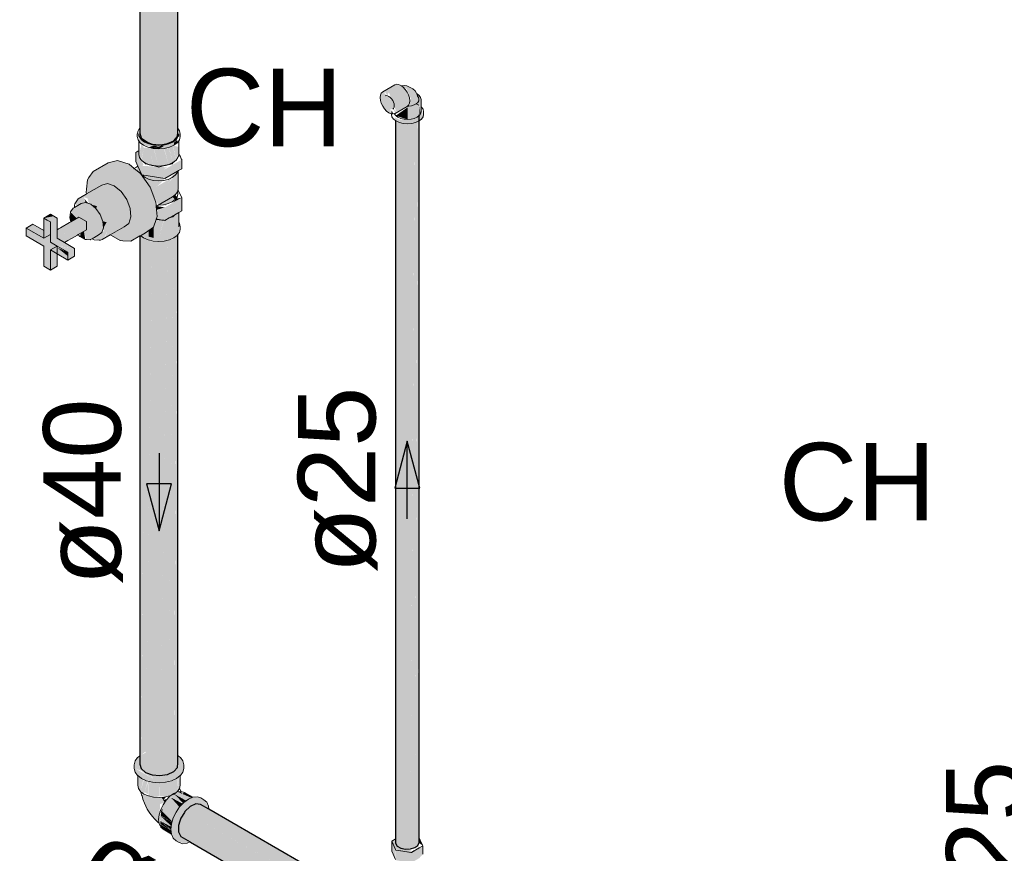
# Model space of a CAD drawing. Header units: millimetres. Extents: x 567 to 934, y -1 to 364.
# Tile 963 of 1056: x 735.02 to 737.56, y 197.53 to 199.68. Entities that reach past the tile are written whole.
import ezdxf

# ---------------------------------------------------------------- set-up
doc = ezdxf.new("R2010")
doc.units = ezdxf.units.MM
doc.header["$MEASUREMENT"] = 0
doc.linetypes.add('NULL', pattern=[0])
for name, color, linetype, lineweight in [('AF-Condutos', 140, 'Continuous', 25), ('AF-Conexões', 152, 'Continuous', 18), ('AF-Peça de utilização', 152, 'Continuous', 18), ('AF-Registro', 253, 'Continuous', 18), ('AF-Sentido conduto', 140, 'Continuous', 30), ('AF-Textos conduto', 7, 'Continuous', 9), ('Textos', 7, 'Continuous', 9)]:
    doc.layers.add(name, color=color, linetype=linetype, lineweight=lineweight)
doc.styles.add('Arial', font='arial.ttf')

msp = doc.modelspace()

# ---------------------------------------------------------------- hatches: boundary and pattern name
at = {"layer": 'AF-Condutos', "linetype": 'Continuous'}
for points in [[(735.3314, 199.4016), (735.3345, 199.3765), (735.3456, 199.3667), (735.3456, 200.947), (735.3347, 199.4063), (735.3345, 200.9568)], [(735.4183, 199.3689), (735.4276, 199.3794), (735.4276, 200.9597)], [(735.3313, 199.3882), (735.3345, 200.9415), (735.3313, 200.9439)], [(735.3345, 200.9413), (735.3347, 199.4063), (735.3455, 200.9332)], [(735.3627, 199.3603), (735.3627, 200.9406), (735.3456, 199.3667)], [(735.3456, 200.9358), (735.3456, 199.3667), (735.3626, 200.9289)], [(735.3828, 199.3584), (735.4025, 199.3615), (735.4025, 200.9418), (735.3838, 199.4384), (735.3828, 200.9387), (735.3642, 199.4806)], [(735.4024, 200.9319), (735.3828, 200.9304), (735.3838, 199.4384)], [(735.4025, 199.3615), (735.4183, 199.3689), (735.4183, 200.9492)], [(735.4182, 200.9366), (735.4025, 200.9328), (735.4025, 199.3615)], [(735.4275, 200.9419), (735.4183, 200.9379), (735.4183, 199.3689)], [(735.4276, 199.3794), (735.4286, 200.9435), (735.4276, 200.9427)], [(735.4286, 199.4002), (735.4286, 200.9435), (735.4276, 199.4017)], [(735.3627, 200.9289), (735.3627, 199.3603), (735.3827, 200.93)], [(735.3627, 199.3603), (735.3828, 199.3584), (735.3642, 199.4806)], [(736.0473, 199.4285), (736.0395, 197.5965), (736.0393, 199.4228), (736.0284, 197.6205), (736.0279, 199.4194), (736.0159, 197.6474), (736.0152, 199.4191), (736.0033, 197.5462), (736.0152, 197.5436), (736.0393, 197.5473), (736.0506, 197.5601), (736.0506, 199.4356), (736.0473, 197.5796)], [(735.9897, 197.5583), (736.0033, 197.5462), (736.0035, 197.578), (736.0033, 199.4217), (735.9944, 197.5727), (735.9943, 199.4269)], [(735.9897, 199.4205), (735.9897, 197.5583), (735.9943, 199.4175)], [(735.9943, 199.4174), (735.9944, 197.5727), (736.0033, 199.4145)], [(736.0033, 199.4141), (736.0035, 197.578), (736.0152, 199.4124)], [(736.0152, 199.4124), (736.0159, 197.6474), (736.0279, 199.4123)], [(736.0392, 199.4142), (736.0279, 199.4134), (736.0284, 197.6205)], [(736.0472, 199.4174), (736.0393, 199.4155), (736.0395, 197.5965)], [(736.0505, 199.4201), (736.0473, 199.4186), (736.0473, 197.5796)], [(735.3313, 197.7624), (735.3345, 197.7508), (735.3348, 197.7867), (735.3345, 199.1311)], [(735.4276, 199.1339), (735.4187, 197.792), (735.4183, 199.1235), (735.4025, 197.7358), (735.4183, 197.7432), (735.4276, 197.7536)], [(735.3313, 199.1216), (735.3313, 197.7624), (735.3345, 199.1229)], [(735.3348, 197.7868), (735.3345, 197.7508), (735.3456, 197.741), (735.3627, 197.7346), (735.3627, 199.1149), (735.3462, 197.7919), (735.3456, 199.1213), (735.3456, 197.7916)], [(735.3345, 199.121), (735.3348, 197.7868), (735.3456, 199.1146)], [(735.3352, 197.787), (735.3456, 197.7948), (735.3456, 199.1213), (735.3349, 197.793)], [(735.3456, 199.1148), (735.3462, 197.7919), (735.3626, 199.1085)], [(735.3627, 197.7346), (735.3828, 197.7327), (735.3828, 199.113)], [(735.3627, 199.1077), (735.3627, 197.7346), (735.3828, 199.1088)], [(735.3828, 197.7327), (735.4025, 197.7358), (735.4025, 199.1161)], [(735.4024, 199.1108), (735.3828, 199.1093), (735.3828, 197.7327)], [(735.4182, 199.1159), (735.4025, 199.1122), (735.4025, 197.7358)], [(735.4186, 197.7899), (735.4275, 199.1223), (735.4183, 199.1182)], [(735.4276, 197.7536), (735.4286, 199.1269), (735.4276, 199.1254)], [(735.4286, 197.7654), (735.4286, 199.1269), (735.4276, 197.7902)], [(735.4874, 197.6586), (735.475, 197.6597), (735.4606, 197.6532), (735.4469, 197.6401), (735.5142, 197.6013), (735.8159, 197.4327), (735.8327, 197.4549), (735.5087, 197.646), (735.836, 197.4573)], [(735.4469, 197.6401), (735.4362, 197.6228), (735.4304, 197.6042), (735.7538, 197.4175), (735.7647, 197.4238), (735.7819, 197.414), (735.7828, 197.4091), (735.8135, 197.396), (735.8144, 197.4102), (735.6767, 197.4964), (735.8085, 197.4193), (735.8162, 197.4269)], [(735.5087, 197.646), (735.8327, 197.4549), (735.836, 197.4573)], [(735.7447, 197.4123), (735.7538, 197.4175), (735.4304, 197.6042)], [(735.4673, 197.5657), (735.7475, 197.4045), (735.7475, 197.4106), (735.4304, 197.6042), (735.4304, 197.5876), (735.4362, 197.5758), (735.7475, 197.3961), (735.7475, 197.4043)], [(735.5142, 197.6013), (735.8127, 197.4289), (735.8177, 197.4316)]]:
    msp.add_hatch(color=151, dxfattribs=at).paths.add_polyline_path(points)
at = {"layer": 'AF-Conexões', "linetype": 'Continuous'}
for points in [[(735.3313, 197.7831), (735.3187, 197.7705), (735.3187, 197.7515), (735.335, 197.7449), (735.3618, 197.7266), (735.3616, 197.735), (735.3456, 197.741), (735.3313, 197.7537)], [(735.4418, 197.7419), (735.4439, 197.7514), (735.4418, 197.7705), (735.4121, 197.7291), (735.3638, 197.7255), (735.3187, 197.7515), (735.3187, 197.7419), (735.3352, 197.7254), (735.3638, 197.7159), (735.3967, 197.7159), (735.4253, 197.7254)], [(735.4286, 197.7844), (735.4276, 197.7536), (735.4183, 197.7432), (735.3837, 197.727), (735.4121, 197.7291), (735.4418, 197.7705)], [(735.3616, 197.735), (735.3638, 197.7255), (735.3831, 197.7269), (735.3938, 197.7317)], [(735.3267, 197.7318), (735.3254, 197.7078), (735.3327, 197.6919), (735.3327, 197.7272)], [(735.3327, 197.7265), (735.3327, 197.6919), (735.3398, 197.7219)], [(735.3335, 197.6953), (735.3415, 197.6854), (735.3415, 197.7226)], [(735.3415, 197.6854), (735.3512, 197.7183), (735.3417, 197.7211)], [(735.3428, 197.69), (735.3528, 197.6843), (735.3528, 197.7185)], [(735.3528, 197.6803), (735.3661, 197.6772), (735.3661, 197.7157), (735.3644, 197.7158)], [(735.354, 197.684), (735.3644, 197.7157), (735.353, 197.7184)], [(735.3661, 197.6772), (735.3803, 197.6795), (735.3803, 197.7146), (735.3662, 197.7157)], [(735.3945, 197.6788), (735.3945, 197.7157), (735.3804, 197.7146), (735.3813, 197.6795)], [(735.4278, 197.6919), (735.4261, 197.726), (735.4199, 197.6903), (735.4191, 197.7207), (735.406, 197.7181), (735.3945, 197.6772)], [(735.4056, 197.7165), (735.3945, 197.7157), (735.3945, 197.6772)], [(735.4261, 197.7257), (735.4191, 197.7226), (735.4194, 197.6874)], [(735.4332, 197.7313), (735.4278, 197.6919), (735.4331, 197.6993)], [(735.4278, 197.6919), (735.4319, 197.7303), (735.4278, 197.7272)], [(735.4344, 197.7323), (735.4333, 197.6996), (735.4351, 197.7078)], [(735.3636, 197.6271), (735.3805, 197.6103), (735.3831, 197.6597), (735.3945, 197.6635), (735.387, 197.6766), (735.3351, 197.6837), (735.3502, 197.6466)], [(735.4299, 197.6902), (735.4081, 197.6795), (735.4412, 197.6605), (735.42, 197.685), (735.4569, 197.6727), (735.4588, 197.6735)], [(735.4491, 197.6689), (735.4194, 197.6856), (735.4419, 197.662)], [(735.4566, 197.6727), (735.4198, 197.6859), (735.4488, 197.6692)], [(735.4282, 197.6911), (735.4403, 197.6858), (735.437, 197.692)], [(735.4282, 197.6911), (735.4588, 197.6735), (735.4635, 197.6755)], [(735.4673, 197.6771), (735.4456, 197.6896), (735.4403, 197.6858), (735.4635, 197.6755)], [(735.3987, 197.6782), (735.387, 197.6766), (735.391, 197.6702)], [(735.3999, 197.6684), (735.3908, 197.6579), (735.4187, 197.6273), (735.424, 197.6385), (735.4285, 197.6361)], [(735.4018, 197.6728), (735.391, 197.6702), (735.394, 197.6646)], [(735.4081, 197.6795), (735.3988, 197.6697), (735.4321, 197.6504), (735.4331, 197.6518)], [(735.3988, 197.6697), (735.425, 197.64), (735.4321, 197.6504)], [(735.4103, 197.6771), (735.433, 197.6518), (735.4411, 197.6604)], [(735.4526, 197.5585), (735.4208, 197.5769), (735.4253, 197.619), (735.4759, 197.6724), (735.4643, 197.6675), (735.4675, 197.677), (735.4559, 197.6723), (735.4334, 197.6523), (735.417, 197.6238), (735.4109, 197.5943), (735.417, 197.5718), (735.4324, 197.5603)], [(735.5078, 197.654), (735.4759, 197.6724), (735.4554, 197.6508), (735.4874, 197.6586), (735.507, 197.6473)], [(735.4738, 197.6598), (735.4574, 197.5636), (735.5033, 197.612)], [(735.4961, 197.6706), (735.4878, 197.6754), (735.4676, 197.6772), (735.4643, 197.6675), (735.4756, 197.6723), (735.5078, 197.654)], [(735.3842, 197.63), (735.4137, 197.613), (735.4142, 197.6146), (735.3874, 197.6422)], [(735.3914, 197.6572), (735.3846, 197.6451), (735.4179, 197.6258), (735.4187, 197.6273)], [(735.3846, 197.6451), (735.4131, 197.6157), (735.4179, 197.6257)], [(735.4526, 197.5585), (735.4604, 197.5618), (735.4362, 197.5758), (735.4304, 197.5936), (735.4554, 197.6508), (735.4253, 197.619), (735.4208, 197.5769)], [(735.4116, 197.6011), (735.4118, 197.6029), (735.3841, 197.6288), (735.3794, 197.6197)], [(735.4123, 197.5829), (735.4113, 197.5912), (735.3807, 197.6088), (735.3908, 197.5946)], [(735.3839, 197.6291), (735.411, 197.6037), (735.4137, 197.6128)], [(735.384, 197.6079), (735.4113, 197.5912), (735.3841, 197.6158)], [(735.4108, 197.5934), (735.4116, 197.6009), (735.3841, 197.6158)]]:
    msp.add_hatch(color=161, dxfattribs=at).paths.add_polyline_path(points)
at = {"layer": 'AF-Peça de utilização', "linetype": 'Continuous'}
for points in [[(735.9922, 199.5143), (735.9566, 199.495), (735.962, 199.4855), (735.9613, 199.4964), (735.9683, 199.4859), (735.9726, 199.4934), (735.9923, 199.4427), (736.0255, 199.4656), (736.0232, 199.4868), (736.0095, 199.507)], [(736.0542, 199.4804), (736.0402, 199.4971), (736.0187, 199.5102), (736.005, 199.5102), (736.0182, 199.5021), (736.0296, 199.4773), (736.0206, 199.4551), (736.0206, 199.4236), (735.9998, 199.4229), (736.0314, 199.4204), (736.05, 199.4267), (736.0507, 199.4604), (736.0542, 199.4385)], [(735.9847, 199.4683), (735.9566, 199.495), (735.953, 199.4916), (735.9507, 199.473), (735.9613, 199.451), (735.9785, 199.4385), (735.9762, 199.4495), (735.9847, 199.4522)], [(736.0205, 199.458), (736.0255, 199.4656), (735.9923, 199.4427), (735.9847, 199.4521), (735.9887, 199.4394)], [(736.0507, 199.4604), (736.0507, 199.4336), (736.0542, 199.4385)], [(735.9795, 199.4484), (735.979, 199.4384), (735.984, 199.4379)], [(736.0567, 199.4557), (736.0506, 199.429), (736.0314, 199.4204), (735.9998, 199.4229), (735.9897, 199.4286), (735.9845, 199.4248), (736.0098, 199.4136), (736.0314, 199.4136), (736.05, 199.4199), (736.0608, 199.4307)], [(735.9905, 199.4336), (736.0206, 199.4236), (736.0206, 199.4548)]]:
    msp.add_hatch(color=161, dxfattribs=at).paths.add_polyline_path(points)
at = {"layer": 'AF-Registro', "linetype": 'Continuous'}
for points in [[(735.3281, 199.3797), (735.3298, 199.3939), (735.3244, 199.3862), (735.3318, 199.3638), (735.3491, 199.3551), (735.3795, 199.3544), (735.3431, 199.3652)], [(735.3281, 199.3334), (735.3298, 199.3257), (735.3324, 199.3455), (735.33, 199.3652)], [(735.3343, 199.3194), (735.3415, 199.3507), (735.335, 199.3614), (735.3306, 199.3313)], [(735.3309, 199.3798), (735.3355, 199.3731), (735.36, 199.3605)], [(735.431, 199.3783), (735.4159, 199.3653), (735.3965, 199.3584), (735.3795, 199.3479), (735.3938, 199.349), (735.4148, 199.3556)], [(735.4185, 199.3572), (735.4272, 199.3638), (735.4272, 199.3703), (735.4187, 199.3639)], [(735.3274, 199.3426), (735.3205, 199.3386), (735.3204, 199.315), (735.336, 199.2813), (735.3362, 199.3044), (735.3402, 199.3067)], [(735.3415, 199.3507), (735.3357, 199.3222), (735.3422, 199.3131), (735.3662, 199.3047), (735.3544, 199.3516), (735.3415, 199.3507), (735.3431, 199.3129)], [(735.352, 199.3522), (735.3652, 199.349), (735.3794, 199.3544), (735.3652, 199.3555)], [(735.3549, 199.3498), (735.3662, 199.3047), (735.3662, 199.3488)], [(735.3652, 199.349), (735.3795, 199.3479), (735.3937, 199.3555), (735.3865, 199.356)], [(735.3928, 199.3489), (735.3795, 199.3479), (735.3662, 199.3511), (735.3795, 199.3037), (735.4052, 199.3077)], [(735.3662, 199.3489), (735.3662, 199.3047), (735.3795, 199.3037)], [(735.3938, 199.349), (735.4052, 199.3077), (735.4052, 199.3499)], [(735.4052, 199.3517), (735.4052, 199.3077), (735.4159, 199.3124)], [(735.4058, 199.3519), (735.4159, 199.3124), (735.4159, 199.3543)], [(735.4241, 199.3185), (735.4159, 199.3554), (735.4159, 199.3124)], [(735.431, 199.3368), (735.431, 199.3531), (735.4164, 199.3563), (735.4238, 199.3213)], [(735.249, 199.3119), (735.2109, 199.2899), (735.2354, 199.2963), (735.265, 199.2865), (735.2945, 199.2621), (735.2826, 199.238), (735.2971, 199.2173), (735.265, 199.2025), (735.3341, 199.1885), (735.3722, 199.2105), (735.3571, 199.2495), (735.3326, 199.2841), (735.3031, 199.3085), (735.2735, 199.3183)], [(735.3954, 199.2717), (735.4387, 199.3202), (735.3954, 199.2952), (735.3362, 199.3044), (735.3362, 199.2808)], [(735.4387, 199.2967), (735.4387, 199.3202), (735.3954, 199.2717)], [(735.1958, 199.2684), (735.2188, 199.2464), (735.2328, 199.2545), (735.265, 199.2025), (735.2945, 199.2621), (735.265, 199.2865), (735.2354, 199.2963), (735.2109, 199.2899)], [(735.3214, 199.2915), (735.3352, 199.2782), (735.3668, 199.2666), (735.3922, 199.2666), (735.3922, 199.2722), (735.3371, 199.2807), (735.3259, 199.303)], [(735.4011, 199.3003), (735.3362, 199.3044), (735.3935, 199.2955)], [(735.4295, 199.2914), (735.404, 199.2694), (735.4219, 199.2798), (735.4039, 199.2592), (735.3785, 199.2029), (735.4153, 199.2241), (735.4279, 199.2368)], [(735.2333, 199.1145), (735.2904, 199.1473), (735.3025, 199.1558), (735.308, 199.1724), (735.3061, 199.1941), (735.2971, 199.2173), (735.2826, 199.238), (735.265, 199.2525), (735.2473, 199.2583), (735.2328, 199.2545), (735.1722, 199.2195), (735.1867, 199.2233), (735.1963, 199.2201), (735.1995, 199.2071), (735.2205, 199.2001), (735.2177, 199.1944), (735.2288, 199.1788), (735.2043, 199.1675), (735.2455, 199.1591), (735.2371, 199.1446), (735.2474, 199.1374), (735.2418, 199.1208)], [(735.1935, 199.2318), (735.2188, 199.2464), (735.1958, 199.2684)], [(735.2878, 199.2771), (735.3234, 199.2699), (735.3455, 199.2682)], [(735.3383, 199.2761), (735.3598, 199.2425), (735.375, 199.2513), (735.3922, 199.2666)], [(735.4151, 199.2743), (735.3598, 199.2425), (735.3785, 199.2029), (735.4039, 199.2592)], [(735.1931, 199.1142), (735.2029, 199.1135), (735.2328, 199.132), (735.2371, 199.1446), (735.2356, 199.1611), (735.2288, 199.1788), (735.2177, 199.1944), (735.2043, 199.2055), (735.191, 199.2099), (735.1799, 199.207), (735.1622, 199.1968), (735.1523, 199.1853), (735.1692, 199.1692), (735.1735, 199.1717), (735.1931, 199.161), (735.1869, 199.1354)], [(735.1693, 199.2009), (735.1799, 199.207), (735.2043, 199.1675), (735.1867, 199.2233), (735.1722, 199.2195), (735.1632, 199.2067)], [(735.1882, 199.2188), (735.191, 199.2099), (735.1982, 199.2075)], [(735.3754, 199.1739), (735.3722, 199.2105), (735.3341, 199.1885)], [(735.3731, 199.167), (735.3954, 199.1636), (735.4387, 199.2221), (735.3954, 199.1971), (735.3742, 199.1884)], [(735.4219, 199.2171), (735.4142, 199.2235), (735.3806, 199.2041), (735.3974, 199.2016)], [(735.3954, 199.1636), (735.4387, 199.1886), (735.4387, 199.2221)], [(735.4219, 199.228), (735.4153, 199.2241), (735.4219, 199.2171)], [(735.426, 199.2201), (735.4167, 199.2098), (735.4387, 199.2221)], [(735.4219, 199.2291), (735.4219, 199.2171), (735.4268, 199.2239)], [(735.1508, 199.1704), (735.1533, 199.16), (735.1689, 199.169), (735.1542, 199.1834)], [(735.2053, 199.2047), (735.2177, 199.1944), (735.2205, 199.2001)], [(735.2543, 199.1265), (735.2801, 199.1116), (735.3077, 199.1098), (735.328, 199.1241), (735.2904, 199.1473), (735.265, 199.2025), (735.2758, 199.137)], [(735.3327, 199.1242), (735.3661, 199.1461), (735.3754, 199.1739), (735.3341, 199.1885), (735.3373, 199.1519), (735.3313, 199.1561), (735.3025, 199.1558), (735.2904, 199.1473), (735.328, 199.1241)], [(735.3373, 199.1519), (735.3341, 199.1885), (735.3061, 199.1941), (735.308, 199.1724), (735.3025, 199.1558), (735.3313, 199.1561)], [(735.431, 199.1473), (735.431, 199.1841), (735.4159, 199.1727), (735.3931, 199.1639), (735.3795, 199.1176), (735.3795, 199.164), (735.375, 199.1655), (735.3662, 199.1465), (735.3662, 199.1186), (735.3538, 199.1216), (735.3538, 199.1364), (735.3327, 199.1242), (735.352, 199.1133), (735.3795, 199.109), (735.4071, 199.1133), (735.4272, 199.1249), (735.4327, 199.1391)], [(735.3954, 199.1971), (735.3742, 199.2004), (735.374, 199.1904)], [(735.0381, 199.1235), (735.0831, 199.0975), (735.0831, 199.0455), (735.1004, 199.0355), (735.1004, 199.0875), (735.1454, 199.0615), (735.1454, 199.0715), (735.1004, 199.1075), (735.1004, 199.1595), (735.0831, 199.1695), (735.0831, 199.1175), (735.0381, 199.1435)], [(735.1091, 199.1745), (735.1004, 199.1795), (735.0831, 199.1695)], [(735.1091, 199.1745), (735.0831, 199.1695), (735.0918, 199.1645), (735.1177, 199.1695)], [(735.1368, 199.1065), (735.1177, 199.1175), (735.1177, 199.1695), (735.0918, 199.1645), (735.1004, 199.1595), (735.1004, 199.1075)], [(735.1186, 199.118), (735.1931, 199.161), (735.174, 199.172), (735.1177, 199.1395), (735.1177, 199.1185)], [(735.1931, 199.139), (735.1931, 199.161), (735.12, 199.1188), (735.1368, 199.1065)], [(735.2263, 199.1125), (735.2393, 199.119), (735.2474, 199.1374), (735.2371, 199.1446), (735.2378, 199.1355), (735.2237, 199.1255), (735.2043, 199.1675), (735.2126, 199.1177)], [(735.2356, 199.1611), (735.2371, 199.1446), (735.2455, 199.1591)], [(735.3925, 199.1639), (735.3795, 199.164), (735.3795, 199.1176)], [(735.0831, 199.1375), (735.0554, 199.1535), (735.0381, 199.1435), (735.0831, 199.1319)], [(735.1004, 199.1275), (735.0381, 199.1435), (735.0831, 199.1175)], [(735.1767, 199.1222), (735.1904, 199.1143), (735.1869, 199.1354), (735.1784, 199.1305)], [(735.3662, 199.1186), (735.3662, 199.1462), (735.3538, 199.1374), (735.3538, 199.1216)], [(735.1004, 199.1075), (735.1164, 199.0947), (735.1454, 199.0815)], [(735.1004, 199.1075), (735.1177, 199.0975), (735.1628, 199.0915), (735.1368, 199.1065)], [(735.1177, 199.0455), (735.1177, 199.0975), (735.1004, 199.0875), (735.1004, 199.0355)], [(735.1177, 199.0936), (735.1454, 199.0715), (735.1454, 199.0815)], [(735.1628, 199.0715), (735.1628, 199.0915), (735.1195, 199.0965), (735.1454, 199.0815), (735.1454, 199.0615)], [(735.9897, 197.57), (735.9798, 197.5643), (735.9906, 197.5411), (736.0308, 197.5349), (736.028, 197.5407), (736.0082, 197.5451), (735.9894, 197.5587)], [(735.9798, 197.5427), (735.9897, 197.5164), (735.9906, 197.5411), (735.9798, 197.5643)], [(736.0506, 197.5726), (736.0506, 197.5601), (736.0578, 197.5527)], [(736.0602, 197.5303), (736.0602, 197.5519), (736.0308, 197.5349), (735.9906, 197.5411), (735.9906, 197.5146), (736.0308, 197.5084), (736.0506, 197.5199)]]:
    msp.add_hatch(color=254, dxfattribs=at).paths.add_polyline_path(points)

# ---------------------------------------------------------------- linework, layer by layer
at = {"layer": 'AF-Condutos'}
for p, q in [((735.3313, 200.9439), (735.3313, 199.3882)), ((735.4286, 199.4002), (735.4286, 200.9435)), ((736.0506, 197.5749), (736.0506, 199.4356)), ((735.9897, 199.4209), (735.9897, 199.4205)), ((735.9897, 199.4205), (735.9897, 197.5583)), ((735.3313, 199.3882), (735.3345, 199.3765)), ((735.4276, 199.3794), (735.4286, 199.3911)), ((735.4286, 199.3911), (735.4286, 199.4002)), ((735.3345, 199.3765), (735.3456, 199.3667)), ((735.3456, 199.3667), (735.3599, 199.3613)), ((735.3599, 199.3613), (735.3627, 199.3603)), ((735.3627, 199.3603), (735.3828, 199.3584)), ((735.3828, 199.3584), (735.3897, 199.3595)), ((735.3897, 199.3595), (735.4025, 199.3615)), ((735.4025, 199.3615), (735.4183, 199.3689)), ((735.4183, 199.3689), (735.4276, 199.3794)), ((735.3313, 199.1234), (735.3313, 199.1216)), ((735.3313, 199.1216), (735.3313, 197.7624)), ((735.4286, 197.7888), (735.4286, 199.1269)), ((735.4286, 197.7855), (735.4286, 197.7888)), ((735.4286, 197.7844), (735.4286, 197.7855)), ((735.3313, 197.7624), (735.3345, 197.7508)), ((735.4276, 197.7536), (735.4286, 197.7654)), ((735.4286, 197.7654), (735.4286, 197.7844)), ((735.3345, 197.7508), (735.3456, 197.741)), ((735.3456, 197.741), (735.3627, 197.7346)), ((735.3627, 197.7346), (735.3828, 197.7327)), ((735.3828, 197.7327), (735.4025, 197.7358)), ((735.4025, 197.7358), (735.4183, 197.7432)), ((735.4183, 197.7432), (735.4276, 197.7536)), ((735.475, 197.6597), (735.4606, 197.6532)), ((735.4874, 197.6586), (735.475, 197.6597)), ((735.5087, 197.6463), (735.4874, 197.6586)), ((735.4457, 197.6381), (735.4362, 197.6228)), ((735.4469, 197.6401), (735.4457, 197.6381)), ((735.4606, 197.6532), (735.4469, 197.6401)), ((735.836, 197.4573), (735.5087, 197.6463)), ((735.4338, 197.615), (735.4304, 197.6042)), ((735.4362, 197.6228), (735.4338, 197.615)), ((735.4304, 197.6042), (735.4304, 197.5876)), ((735.4304, 197.5876), (735.4362, 197.5758)), ((735.4362, 197.5758), (735.4604, 197.5618)), ((735.4604, 197.5618), (735.4613, 197.5613)), ((735.4613, 197.5613), (735.7475, 197.3961)), ((735.9897, 197.5583), (735.9943, 197.5514)), ((736.0473, 197.553), (736.0506, 197.5601)), ((736.0506, 197.5726), (736.0506, 197.5749)), ((736.0506, 197.5601), (736.0506, 197.5726)), ((735.9943, 197.5514), (736.0033, 197.5462)), ((736.0033, 197.5462), (736.0152, 197.5436)), ((736.0152, 197.5436), (736.0279, 197.5439)), ((736.0279, 197.5439), (736.0393, 197.5473)), ((736.0393, 197.5473), (736.0473, 197.553))]:
    msp.add_line(p, q, dxfattribs=at)
at = {"layer": 'AF-Conexões'}
for p, q in [((735.3187, 197.7705), (735.3166, 197.761)), ((735.3166, 197.761), (735.3166, 197.7514)), ((735.3251, 197.7794), (735.3187, 197.7705)), ((735.3264, 197.7803), (735.3251, 197.7794)), ((735.3313, 197.784), (735.3264, 197.7803)), ((735.4303, 197.7832), (735.4286, 197.7844)), ((735.4354, 197.7794), (735.4303, 197.7832)), ((735.4418, 197.7705), (735.4354, 197.7794)), ((735.4439, 197.761), (735.4418, 197.7705)), ((735.4439, 197.7514), (735.4439, 197.761)), ((735.3166, 197.7514), (735.3187, 197.7419)), ((735.3187, 197.7419), (735.3251, 197.733)), ((735.4354, 197.733), (735.4418, 197.7419)), ((735.4418, 197.7419), (735.4439, 197.7514)), ((735.3251, 197.733), (735.3254, 197.7328)), ((735.3254, 197.7328), (735.3352, 197.7254)), ((735.3254, 197.7328), (735.3254, 197.7078)), ((735.3352, 197.7254), (735.3484, 197.7195)), ((735.3484, 197.7195), (735.3638, 197.7159)), ((735.3638, 197.7159), (735.3803, 197.7146)), ((735.3803, 197.7146), (735.3967, 197.7159)), ((735.3967, 197.7159), (735.4121, 197.7195)), ((735.4121, 197.7195), (735.4253, 197.7254)), ((735.4253, 197.7254), (735.4351, 197.7328)), ((735.4351, 197.7328), (735.4354, 197.733)), ((735.4351, 197.7078), (735.4351, 197.7328)), ((735.3254, 197.7078), (735.3273, 197.6996)), ((735.3273, 197.6996), (735.3327, 197.6919)), ((735.3327, 197.6919), (735.3415, 197.6854)), ((735.3338, 197.6905), (735.3351, 197.6837)), ((735.3351, 197.6837), (735.3365, 197.6804)), ((735.3415, 197.6854), (735.3528, 197.6803)), ((735.4182, 197.6869), (735.4116, 197.6821)), ((735.4116, 197.6821), (735.4191, 197.6854)), ((735.4248, 197.6897), (735.4182, 197.6869)), ((735.4191, 197.6854), (735.4248, 197.6897)), ((735.4248, 197.6897), (735.4278, 197.6919)), ((735.4282, 197.6911), (735.4248, 197.6897)), ((735.4278, 197.6919), (735.4331, 197.6993)), ((735.437, 197.692), (735.4282, 197.6911)), ((735.4331, 197.6993), (735.4333, 197.6996)), ((735.437, 197.692), (735.4331, 197.6993)), ((735.4333, 197.6996), (735.4351, 197.7078)), ((735.4376, 197.6921), (735.437, 197.692)), ((735.4456, 197.6896), (735.4376, 197.6921)), ((735.4673, 197.6771), (735.4456, 197.6896)), ((735.3365, 197.6804), (735.3385, 197.6723)), ((735.3385, 197.6723), (735.3427, 197.6614)), ((735.3427, 197.6614), (735.3502, 197.6466)), ((735.3528, 197.6803), (735.3661, 197.6772)), ((735.3661, 197.6772), (735.3803, 197.6761)), ((735.3803, 197.6761), (735.3945, 197.6772)), ((735.3908, 197.6579), (735.3846, 197.6451)), ((735.3988, 197.6697), (735.3908, 197.6579)), ((735.3945, 197.6772), (735.4077, 197.6803)), ((735.4081, 197.6795), (735.3988, 197.6697)), ((735.4077, 197.6803), (735.4116, 197.6821)), ((735.4116, 197.6821), (735.4081, 197.6795)), ((735.4443, 197.6638), (735.4334, 197.6523)), ((735.4559, 197.6723), (735.4443, 197.6638)), ((735.4673, 197.6771), (735.4559, 197.6723)), ((735.4676, 197.6772), (735.4673, 197.6771)), ((735.4785, 197.6783), (735.4676, 197.6772)), ((735.4878, 197.6754), (735.4785, 197.6783)), ((735.4961, 197.6706), (735.4878, 197.6754)), ((735.5033, 197.664), (735.4961, 197.6706)), ((735.5078, 197.654), (735.5033, 197.664)), ((735.3502, 197.6466), (735.3567, 197.6362)), ((735.3567, 197.6362), (735.3636, 197.6271)), ((735.3846, 197.6451), (735.3807, 197.632)), ((735.3862, 197.6377), (735.3883, 197.6454)), ((735.4241, 197.6387), (735.417, 197.6238)), ((735.4334, 197.6523), (735.4241, 197.6387)), ((735.5087, 197.6463), (735.5078, 197.654)), ((735.3636, 197.6271), (735.3696, 197.6205)), ((735.3696, 197.6205), (735.3785, 197.6117)), ((735.3785, 197.6117), (735.3805, 197.6103)), ((735.3807, 197.632), (735.3794, 197.6197)), ((735.3794, 197.6197), (735.3805, 197.6103)), ((735.3805, 197.6103), (735.3807, 197.6088)), ((735.3807, 197.6088), (735.3846, 197.6003)), ((735.4125, 197.6086), (735.4109, 197.5943)), ((735.417, 197.6238), (735.4125, 197.6086)), ((735.3846, 197.6003), (735.3908, 197.5946)), ((735.3908, 197.5946), (735.4124, 197.5821)), ((735.4109, 197.5943), (735.4124, 197.5821)), ((735.4124, 197.5821), (735.4125, 197.5817)), ((735.4125, 197.5817), (735.417, 197.5718)), ((735.417, 197.5718), (735.4241, 197.5651)), ((735.4241, 197.5651), (735.4324, 197.5603)), ((735.4324, 197.5603), (735.4417, 197.5574)), ((735.4417, 197.5574), (735.4526, 197.5585)), ((735.4526, 197.5585), (735.4604, 197.5618))]:
    msp.add_line(p, q, dxfattribs=at)
at = {"layer": 'AF-Peça de utilização'}
for p, q in [((735.9875, 199.5128), (735.9566, 199.495)), ((735.9922, 199.5143), (735.9875, 199.5128)), ((735.9977, 199.5138), (735.9922, 199.5143)), ((736.0036, 199.5113), (735.9977, 199.5138)), ((736.005, 199.5102), (736.0036, 199.5113)), ((736.0125, 199.5109), (736.005, 199.5102)), ((736.0095, 199.507), (736.005, 199.5102)), ((736.0187, 199.5102), (736.0125, 199.5109)), ((736.0272, 199.5057), (736.0187, 199.5102)), ((735.9507, 199.4866), (735.9499, 199.4803)), ((735.953, 199.4916), (735.9507, 199.4866)), ((735.9566, 199.495), (735.953, 199.4916)), ((735.9628, 199.4842), (735.9656, 199.4851)), ((735.9656, 199.4851), (735.969, 199.4848)), ((735.969, 199.4848), (735.9726, 199.4833)), ((736.0149, 199.5012), (736.0095, 199.507)), ((736.0196, 199.4943), (736.0149, 199.5012)), ((736.0232, 199.4868), (736.0196, 199.4943)), ((736.0255, 199.4792), (736.0232, 199.4868)), ((736.034, 199.5027), (736.0272, 199.5057)), ((736.0402, 199.4971), (736.034, 199.5027)), ((736.0439, 199.4912), (736.0402, 199.4971)), ((736.0443, 199.4901), (736.0439, 199.4912)), ((736.0444, 199.4898), (736.0443, 199.4901)), ((736.0475, 199.4814), (736.0444, 199.4898)), ((736.0449, 199.4896), (736.0444, 199.4898)), ((736.045, 199.4896), (736.0446, 199.4904)), ((736.0446, 199.4904), (736.0449, 199.4897)), ((736.0449, 199.4897), (736.0449, 199.4896)), ((736.0449, 199.4896), (736.0475, 199.4814)), ((736.045, 199.4895), (736.045, 199.4896)), ((736.0489, 199.48), (736.045, 199.4895)), ((736.0452, 199.4894), (736.045, 199.4895)), ((736.0507, 199.4853), (736.0452, 199.4894)), ((736.0542, 199.4804), (736.0507, 199.4853)), ((735.9499, 199.4803), (735.9507, 199.473)), ((735.9507, 199.473), (735.953, 199.4654)), ((735.953, 199.4654), (735.9566, 199.4579)), ((735.9726, 199.4833), (735.9762, 199.4806)), ((735.9762, 199.4806), (735.9796, 199.4771)), ((735.9796, 199.4771), (735.9825, 199.4729)), ((735.9825, 199.4729), (735.9847, 199.4682)), ((735.9847, 199.4682), (735.9861, 199.4636)), ((735.9861, 199.4636), (735.9866, 199.4591)), ((735.9866, 199.4591), (735.9861, 199.4552)), ((736.0205, 199.458), (736.0232, 199.4606)), ((736.0232, 199.4606), (736.0255, 199.4656)), ((736.0238, 199.4581), (736.0309, 199.4592)), ((736.0263, 199.472), (736.0255, 199.4792)), ((736.0255, 199.4656), (736.0263, 199.472)), ((736.0309, 199.4592), (736.0375, 199.4612)), ((736.0375, 199.4612), (736.0427, 199.4639)), ((736.0427, 199.4639), (736.0429, 199.464)), ((736.05, 199.4607), (736.0427, 199.4639)), ((736.0429, 199.464), (736.047, 199.4676)), ((736.047, 199.4676), (736.0494, 199.4716)), ((736.0501, 199.4758), (736.0489, 199.48)), ((736.0494, 199.4716), (736.0501, 199.4758)), ((736.0554, 199.4752), (736.0542, 199.4804)), ((736.0554, 199.4583), (736.0554, 199.4752)), ((735.9566, 199.4579), (735.9613, 199.451)), ((735.9613, 199.451), (735.9667, 199.4453)), ((735.9667, 199.4453), (735.9726, 199.441)), ((735.9726, 199.441), (735.9785, 199.4385)), ((735.9785, 199.4385), (735.9786, 199.4385)), ((735.9786, 199.4385), (735.979, 199.4384)), ((735.979, 199.4384), (735.984, 199.4379)), ((735.979, 199.4384), (735.979, 199.4369)), ((735.979, 199.4369), (735.9804, 199.4306)), ((735.9847, 199.4521), (735.9825, 199.4501)), ((735.984, 199.4379), (735.9868, 199.4388)), ((735.9861, 199.4552), (735.9847, 199.4521)), ((735.9868, 199.4388), (735.9887, 199.4394)), ((735.987, 199.4385), (735.9891, 199.4356)), ((735.9887, 199.4394), (736.0196, 199.4573)), ((735.9891, 199.4356), (735.9905, 199.4336)), ((736.0196, 199.4573), (736.0205, 199.458)), ((736.0205, 199.458), (736.0221, 199.4581)), ((736.0221, 199.4581), (736.0238, 199.4581)), ((736.0507, 199.4336), (736.0542, 199.4385)), ((736.0542, 199.4385), (736.0554, 199.4437)), ((736.0554, 199.4567), (736.0554, 199.4583)), ((736.0554, 199.4437), (736.0554, 199.4567)), ((736.0567, 199.4557), (736.0554, 199.4567)), ((736.0608, 199.4499), (736.0567, 199.4557)), ((736.0622, 199.4437), (736.0608, 199.4499)), ((736.0608, 199.4307), (736.0622, 199.4369)), ((736.0622, 199.4369), (736.0622, 199.4437)), ((735.9804, 199.4306), (735.9845, 199.4248)), ((735.9845, 199.4248), (735.9897, 199.4209)), ((735.9897, 199.4209), (735.9912, 199.4199)), ((735.9905, 199.4336), (735.9925, 199.4321)), ((735.9912, 199.4199), (735.9998, 199.416)), ((735.9925, 199.4321), (735.996, 199.4295)), ((735.996, 199.4295), (736.0032, 199.4263)), ((735.9998, 199.416), (736.0098, 199.4136)), ((736.0032, 199.4263), (736.0073, 199.4253)), ((736.0073, 199.4253), (736.0116, 199.4243)), ((736.0098, 199.4136), (736.0206, 199.4128)), ((736.0116, 199.4243), (736.0206, 199.4236)), ((736.0206, 199.4236), (736.0296, 199.4243)), ((736.0206, 199.4128), (736.0314, 199.4136)), ((736.0296, 199.4243), (736.038, 199.4263)), ((736.0314, 199.4136), (736.0414, 199.416)), ((736.038, 199.4263), (736.0452, 199.4295)), ((736.0414, 199.416), (736.05, 199.4199)), ((736.0452, 199.4295), (736.0506, 199.4335)), ((736.05, 199.4199), (736.0506, 199.4203)), ((736.0506, 199.4335), (736.0507, 199.4336)), ((736.0506, 199.4203), (736.0567, 199.4248)), ((736.0567, 199.4248), (736.0608, 199.4307))]:
    msp.add_line(p, q, dxfattribs=at)
at = {"layer": 'AF-Registro'}
for p, q in [((735.3263, 199.3945), (735.3244, 199.3862)), ((735.3244, 199.3862), (735.3244, 199.3797)), ((735.3287, 199.3978), (735.3263, 199.3945)), ((735.3298, 199.3786), (735.3281, 199.3863)), ((735.3281, 199.3863), (735.3281, 199.3797)), ((735.3313, 199.4015), (735.3287, 199.3978)), ((735.4294, 199.3992), (735.4286, 199.4002)), ((735.431, 199.3863), (735.4292, 199.3786)), ((735.4327, 199.3945), (735.4294, 199.3992)), ((735.431, 199.3797), (735.431, 199.3863)), ((735.4346, 199.3862), (735.4327, 199.3945)), ((735.4346, 199.3797), (735.4346, 199.3862)), ((735.3244, 199.3797), (735.3263, 199.3715)), ((735.3263, 199.3715), (735.3281, 199.369)), ((735.3281, 199.369), (735.3318, 199.3638)), ((735.3281, 199.369), (735.3281, 199.343)), ((735.335, 199.3714), (735.3298, 199.3786)), ((735.3318, 199.3638), (735.3405, 199.3572)), ((735.3431, 199.3652), (735.335, 199.3714)), ((735.3538, 199.3605), (735.3431, 199.3652)), ((735.3571, 199.3597), (735.3538, 199.3605)), ((735.3662, 199.3576), (735.3571, 199.3597)), ((735.3795, 199.3566), (735.3662, 199.3576)), ((735.3928, 199.3576), (735.3795, 199.3566)), ((735.3965, 199.3584), (735.3928, 199.3576)), ((735.4052, 199.3605), (735.3965, 199.3584)), ((735.4159, 199.3653), (735.4052, 199.3605)), ((735.4241, 199.3714), (735.4159, 199.3653)), ((735.4185, 199.3572), (735.4272, 199.3638)), ((735.4292, 199.3786), (735.4241, 199.3714)), ((735.4272, 199.3638), (735.431, 199.369)), ((735.431, 199.369), (735.4327, 199.3715)), ((735.431, 199.3531), (735.431, 199.369)), ((735.4327, 199.3715), (735.4346, 199.3797)), ((735.3205, 199.3386), (735.3204, 199.3385)), ((735.3204, 199.3385), (735.3204, 199.315)), ((735.3261, 199.3419), (735.3205, 199.3386)), ((735.3274, 199.3426), (735.3261, 199.3419)), ((735.3281, 199.343), (735.3274, 199.3426)), ((735.3281, 199.343), (735.3281, 199.3334)), ((735.3281, 199.3334), (735.3298, 199.3257)), ((735.3405, 199.3572), (735.3475, 199.3542)), ((735.3475, 199.3542), (735.352, 199.3522)), ((735.352, 199.3522), (735.3652, 199.349)), ((735.3652, 199.349), (735.3795, 199.3479)), ((735.3795, 199.3479), (735.3938, 199.349)), ((735.3938, 199.349), (735.4071, 199.3522)), ((735.4071, 199.3522), (735.4148, 199.3556)), ((735.4148, 199.3556), (735.4185, 199.3572)), ((735.4301, 199.3296), (735.431, 199.3334)), ((735.431, 199.3368), (735.431, 199.3531)), ((735.431, 199.3334), (735.431, 199.3368)), ((735.4315, 199.3357), (735.431, 199.3368)), ((735.4332, 199.332), (735.4315, 199.3357)), ((735.249, 199.3119), (735.2109, 199.2899)), ((735.2735, 199.3183), (735.249, 199.3119)), ((735.3031, 199.3085), (735.2735, 199.3183)), ((735.3164, 199.2975), (735.3031, 199.3085)), ((735.3204, 199.315), (735.3259, 199.303)), ((735.3298, 199.3257), (735.3335, 199.3206)), ((735.3335, 199.3206), (735.3343, 199.3194)), ((735.3335, 199.3206), (735.3337, 199.3199)), ((735.3337, 199.3199), (735.3343, 199.3194)), ((735.3343, 199.3194), (735.335, 199.3185)), ((735.335, 199.3185), (735.3422, 199.3131)), ((735.3422, 199.3131), (735.3427, 199.3127)), ((735.3422, 199.3131), (735.3425, 199.3126)), ((735.3425, 199.3126), (735.3426, 199.3126)), ((735.3426, 199.3126), (735.3449, 199.3094)), ((735.3427, 199.3127), (735.3431, 199.3124)), ((735.3431, 199.3124), (735.3455, 199.3113)), ((735.3449, 199.3094), (735.3498, 199.3082)), ((735.3455, 199.3113), (735.3538, 199.3077)), ((735.3498, 199.3082), (735.3535, 199.3073)), ((735.3535, 199.3073), (735.3551, 199.3071)), ((735.3538, 199.3077), (735.3581, 199.3066)), ((735.3551, 199.3071), (735.3562, 199.3069)), ((735.3562, 199.3069), (735.3622, 199.3052)), ((735.3928, 199.3047), (735.4052, 199.3077)), ((735.3968, 199.3052), (735.4035, 199.3068)), ((735.4035, 199.3068), (735.4142, 199.3094)), ((735.4052, 199.3077), (735.4159, 199.3124)), ((735.4142, 199.3094), (735.4177, 199.3144)), ((735.4177, 199.3144), (735.4159, 199.3124)), ((735.4159, 199.3124), (735.4168, 199.3131)), ((735.4168, 199.3131), (735.4241, 199.3185)), ((735.4241, 199.3185), (735.4292, 199.3257)), ((735.4292, 199.3257), (735.4297, 199.3281)), ((735.4297, 199.3281), (735.4301, 199.3296)), ((735.4297, 199.3281), (735.4303, 199.3287)), ((735.4303, 199.3287), (735.4301, 199.3296)), ((735.4334, 199.3316), (735.4332, 199.332)), ((735.4355, 199.3271), (735.4334, 199.3316)), ((735.4378, 199.3221), (735.4355, 199.3271)), ((735.4387, 199.3202), (735.4378, 199.3221)), ((735.4387, 199.3031), (735.4387, 199.3202)), ((735.2109, 199.2899), (735.1998, 199.2741)), ((735.3204, 199.2998), (735.3148, 199.2965)), ((735.3326, 199.2841), (735.3164, 199.2975)), ((735.3221, 199.3007), (735.3204, 199.2998)), ((735.3259, 199.303), (735.3221, 199.3007)), ((735.3259, 199.303), (735.3309, 199.2923)), ((735.3309, 199.2923), (735.336, 199.2813)), ((735.3309, 199.2923), (735.3322, 199.2866)), ((735.3322, 199.2866), (735.336, 199.2813)), ((735.3571, 199.2495), (735.3326, 199.2841)), ((735.3581, 199.3066), (735.3662, 199.3047)), ((735.3622, 199.3052), (735.3637, 199.3049)), ((735.3637, 199.3049), (735.3709, 199.3032)), ((735.3662, 199.3047), (735.3795, 199.3037)), ((735.3709, 199.3032), (735.3795, 199.3011)), ((735.3795, 199.3037), (735.3928, 199.3047)), ((735.3795, 199.3011), (735.3882, 199.3032)), ((735.3882, 199.3032), (735.3953, 199.3049)), ((735.3953, 199.3049), (735.3968, 199.3052)), ((735.3954, 199.2717), (735.4277, 199.2903)), ((735.4219, 199.2798), (735.4268, 199.2866)), ((735.4268, 199.2866), (735.4277, 199.2903)), ((735.4277, 199.2903), (735.4285, 199.2908)), ((735.4285, 199.2908), (735.4296, 199.2915)), ((735.4296, 199.2915), (735.4308, 199.2921)), ((735.4296, 199.2552), (735.4296, 199.2915)), ((735.4308, 199.2921), (735.4387, 199.2967)), ((735.4387, 199.2967), (735.4387, 199.3031)), ((735.1958, 199.2684), (735.1935, 199.2442)), ((735.1998, 199.2741), (735.1958, 199.2684)), ((735.2473, 199.2583), (735.2328, 199.2545)), ((735.265, 199.2525), (735.2473, 199.2583)), ((735.336, 199.2813), (735.3362, 199.2808)), ((735.3362, 199.2808), (735.3954, 199.2717)), ((735.3363, 199.2808), (735.3371, 199.2798)), ((735.3371, 199.2798), (735.3449, 199.2739)), ((735.3449, 199.2739), (735.355, 199.2694)), ((735.355, 199.2694), (735.3668, 199.2666)), ((735.3668, 199.2666), (735.3795, 199.2656)), ((735.3795, 199.2656), (735.3922, 199.2666)), ((735.3922, 199.2666), (735.404, 199.2694)), ((735.404, 199.2694), (735.4142, 199.2739)), ((735.4142, 199.2739), (735.4219, 199.2798)), ((735.1922, 199.2311), (735.1722, 199.2195)), ((735.1935, 199.2318), (735.1922, 199.2311)), ((735.1935, 199.2442), (735.1926, 199.2354)), ((735.1926, 199.2354), (735.1935, 199.2318)), ((735.2328, 199.2545), (735.1935, 199.2318)), ((735.2826, 199.238), (735.265, 199.2525)), ((735.2971, 199.2173), (735.2826, 199.238)), ((735.3722, 199.2105), (735.3571, 199.2495)), ((735.4231, 199.23), (735.4279, 199.2368)), ((735.4268, 199.2239), (735.4285, 199.2313)), ((735.4279, 199.2368), (735.4285, 199.2392)), ((735.4285, 199.2392), (735.4292, 199.2424)), ((735.4285, 199.2376), (735.4285, 199.2392)), ((735.4285, 199.2313), (735.4285, 199.2376)), ((735.4292, 199.2424), (735.4296, 199.2441)), ((735.4296, 199.2416), (735.4292, 199.2424)), ((735.4296, 199.2441), (735.4296, 199.2552)), ((735.4303, 199.2401), (735.4296, 199.2416)), ((735.4304, 199.2398), (735.4303, 199.2401)), ((735.4319, 199.2366), (735.4304, 199.2398)), ((735.433, 199.2343), (735.4319, 199.2366)), ((735.4387, 199.2221), (735.433, 199.2343)), ((735.1799, 199.207), (735.1622, 199.1968)), ((735.1632, 199.2067), (735.1628, 199.2025)), ((735.1702, 199.2168), (735.1632, 199.2067)), ((735.1722, 199.2195), (735.1702, 199.2168)), ((735.191, 199.2099), (735.1799, 199.207)), ((735.1995, 199.2071), (735.191, 199.2099)), ((735.2043, 199.2055), (735.1995, 199.2071)), ((735.2177, 199.1944), (735.2043, 199.2055)), ((735.3061, 199.1941), (735.2971, 199.2173)), ((735.3728, 199.2035), (735.3722, 199.2105)), ((735.3785, 199.2029), (735.4153, 199.2241)), ((735.3922, 199.2039), (735.404, 199.2068)), ((735.404, 199.2068), (735.4142, 199.2113)), ((735.4142, 199.2113), (735.4219, 199.2171)), ((735.4153, 199.2241), (735.4231, 199.23)), ((735.4219, 199.2171), (735.4268, 199.2239)), ((735.4387, 199.1985), (735.4387, 199.2221)), ((735.1522, 199.1846), (735.1508, 199.1704)), ((735.1523, 199.1853), (735.1522, 199.1846)), ((735.1591, 199.195), (735.1523, 199.1853)), ((735.1622, 199.1968), (735.1591, 199.195)), ((735.1625, 199.1998), (735.1622, 199.1968)), ((735.1628, 199.2025), (735.1625, 199.1998)), ((735.2288, 199.1788), (735.2177, 199.1944)), ((735.308, 199.1724), (735.3061, 199.1941)), ((735.3732, 199.1998), (735.3728, 199.2035)), ((735.3732, 199.1998), (735.3758, 199.2013)), ((735.3754, 199.1739), (735.3732, 199.1998)), ((735.3758, 199.2013), (735.3785, 199.2029)), ((735.3788, 199.203), (735.3795, 199.203)), ((735.3795, 199.203), (735.3922, 199.2039)), ((735.4207, 199.1782), (735.431, 199.1841)), ((735.431, 199.1841), (735.4387, 199.1886)), ((735.431, 199.1634), (735.431, 199.1841)), ((735.4387, 199.1886), (735.4387, 199.1985)), ((735.1004, 199.1795), (735.0831, 199.1695)), ((735.0831, 199.1695), (735.0918, 199.1645)), ((735.0918, 199.1645), (735.0831, 199.1695)), ((735.0831, 199.1695), (735.0831, 199.1375)), ((735.0918, 199.1645), (735.1004, 199.1595)), ((735.1004, 199.1595), (735.0918, 199.1645)), ((735.1091, 199.1745), (735.1004, 199.1795)), ((735.1004, 199.1595), (735.1004, 199.1295)), ((735.1004, 199.1295), (735.1004, 199.1595)), ((735.1177, 199.1695), (735.1091, 199.1745)), ((735.1177, 199.1395), (735.1177, 199.1695)), ((735.1496, 199.1579), (735.1264, 199.1445)), ((735.1533, 199.16), (735.1496, 199.1579)), ((735.1508, 199.1704), (735.1533, 199.16)), ((735.174, 199.172), (735.1533, 199.16)), ((735.1931, 199.161), (735.174, 199.172)), ((735.1931, 199.139), (735.1931, 199.161)), ((735.2356, 199.1611), (735.2288, 199.1788)), ((735.2371, 199.1446), (735.2356, 199.1611)), ((735.2904, 199.1473), (735.3025, 199.1558)), ((735.3025, 199.1558), (735.308, 199.1724)), ((735.3661, 199.1461), (735.3727, 199.1657)), ((735.3727, 199.1657), (735.3731, 199.167)), ((735.3727, 199.1657), (735.3876, 199.1644)), ((735.3731, 199.167), (735.3754, 199.1739)), ((735.3731, 199.167), (735.376, 199.1665)), ((735.376, 199.1665), (735.3884, 199.1646)), ((735.3876, 199.1644), (735.3884, 199.1646)), ((735.3884, 199.1646), (735.3937, 199.1638)), ((735.3937, 199.1638), (735.3954, 199.1636)), ((735.3954, 199.1636), (735.4064, 199.1699)), ((735.4064, 199.1699), (735.4207, 199.1782)), ((735.4064, 199.1699), (735.4159, 199.1727)), ((735.4159, 199.1727), (735.4207, 199.1782)), ((735.431, 199.1581), (735.431, 199.1634)), ((735.431, 199.1473), (735.431, 199.1581)), ((735.4327, 199.1556), (735.431, 199.1581)), ((735.4346, 199.1473), (735.4327, 199.1556)), ((735.0554, 199.1535), (735.0381, 199.1435)), ((735.0381, 199.1435), (735.0831, 199.1175)), ((735.0381, 199.1435), (735.0381, 199.1335)), ((735.0831, 199.1175), (735.0381, 199.1435)), ((735.0381, 199.1335), (735.0381, 199.1235)), ((735.0831, 199.1375), (735.0554, 199.1535)), ((735.0831, 199.1375), (735.0831, 199.1175)), ((735.1004, 199.1295), (735.1004, 199.1275)), ((735.1004, 199.1275), (735.1004, 199.1295)), ((735.1216, 199.1417), (735.1177, 199.1395)), ((735.1177, 199.1175), (735.1177, 199.1395)), ((735.1264, 199.1445), (735.1216, 199.1417)), ((735.1724, 199.127), (735.1931, 199.139)), ((735.2237, 199.1255), (735.2328, 199.132)), ((735.2328, 199.132), (735.2371, 199.1446)), ((735.2543, 199.1265), (735.2904, 199.1473)), ((735.3327, 199.1242), (735.3458, 199.1318)), ((735.3458, 199.1318), (735.3661, 199.1461)), ((735.4286, 199.1269), (735.4327, 199.1326)), ((735.4327, 199.1326), (735.4346, 199.1408)), ((735.4346, 199.1408), (735.4346, 199.1473)), ((735.0381, 199.1235), (735.0831, 199.0975)), ((735.0831, 199.1175), (735.1004, 199.1275)), ((735.1004, 199.1275), (735.1004, 199.1075)), ((735.1004, 199.1075), (735.1004, 199.1275)), ((735.1177, 199.0975), (735.1004, 199.1075)), ((735.1004, 199.1075), (735.1177, 199.0975)), ((735.1368, 199.1065), (735.1177, 199.1175)), ((735.1368, 199.1065), (735.1454, 199.1115)), ((735.1454, 199.1015), (735.1368, 199.1065)), ((735.1454, 199.1115), (735.1544, 199.1166)), ((735.1544, 199.1166), (735.1704, 199.1259)), ((735.1704, 199.1259), (735.1724, 199.127)), ((735.1724, 199.127), (735.1767, 199.1222)), ((735.1767, 199.1222), (735.1904, 199.1143)), ((735.1904, 199.1143), (735.1931, 199.1142)), ((735.1931, 199.1142), (735.2029, 199.1135)), ((735.2029, 199.1135), (735.2036, 199.114)), ((735.2036, 199.114), (735.2079, 199.1165)), ((735.2079, 199.1165), (735.2237, 199.1255)), ((735.2079, 199.1165), (735.2095, 199.1156)), ((735.2095, 199.1156), (735.2133, 199.1134)), ((735.2133, 199.1134), (735.2263, 199.1125)), ((735.2263, 199.1125), (735.2298, 199.1123)), ((735.2298, 199.1123), (735.2336, 199.1145)), ((735.2336, 199.1145), (735.2543, 199.1265)), ((735.2543, 199.1265), (735.2579, 199.1244)), ((735.2579, 199.1244), (735.2801, 199.1116)), ((735.2801, 199.1116), (735.2874, 199.1111)), ((735.2874, 199.1111), (735.3077, 199.1098)), ((735.3077, 199.1098), (735.3313, 199.1234)), ((735.3313, 199.1234), (735.3327, 199.1242)), ((735.3327, 199.1242), (735.3338, 199.1234)), ((735.3338, 199.1234), (735.3405, 199.1183)), ((735.3405, 199.1183), (735.352, 199.1133)), ((735.352, 199.1133), (735.3652, 199.1101)), ((735.3652, 199.1101), (735.3795, 199.109)), ((735.3795, 199.109), (735.3938, 199.1101)), ((735.3938, 199.1101), (735.4071, 199.1133)), ((735.4071, 199.1133), (735.4185, 199.1183)), ((735.4185, 199.1183), (735.4272, 199.1249)), ((735.4272, 199.1249), (735.4286, 199.1269)), ((735.0831, 199.0975), (735.0831, 199.0455)), ((735.1177, 199.0975), (735.1004, 199.0875)), ((735.1004, 199.0875), (735.1004, 199.0355)), ((735.1004, 199.0875), (735.1177, 199.0775)), ((735.1004, 199.0355), (735.1004, 199.0875)), ((735.1195, 199.0965), (735.1177, 199.0975)), ((735.1177, 199.0975), (735.1195, 199.0965)), ((735.1177, 199.0455), (735.1177, 199.0975)), ((735.1195, 199.0965), (735.1454, 199.0815)), ((735.1454, 199.0815), (735.1195, 199.0965)), ((735.1628, 199.0915), (735.1454, 199.1015)), ((735.1454, 199.0715), (735.1454, 199.0815)), ((735.1454, 199.0815), (735.1454, 199.0715)), ((735.1628, 199.0815), (735.1628, 199.0915)), ((735.1628, 199.0715), (735.1628, 199.0815)), ((735.1177, 199.0775), (735.1454, 199.0615)), ((735.1454, 199.0615), (735.1628, 199.0715)), ((735.1454, 199.0715), (735.1454, 199.0615)), ((735.1454, 199.0615), (735.1454, 199.0715)), ((735.0831, 199.0455), (735.1004, 199.0355)), ((735.1004, 199.0355), (735.1177, 199.0455)), ((735.9841, 197.5668), (735.9798, 197.5643)), ((735.9798, 197.5643), (735.9827, 197.5581)), ((735.9897, 197.5428), (735.9798, 197.5643)), ((735.9798, 197.5643), (735.9798, 197.5427)), ((735.9827, 197.5581), (735.9865, 197.5499)), ((735.9897, 197.57), (735.9841, 197.5668)), ((736.0535, 197.5663), (736.0506, 197.5726)), ((736.0566, 197.5596), (736.0535, 197.5663)), ((736.0595, 197.5532), (736.0566, 197.5596)), ((735.9798, 197.5427), (735.9798, 197.5378)), ((735.9798, 197.5378), (735.9897, 197.5164)), ((735.9865, 197.5499), (735.9897, 197.5428)), ((735.9897, 197.5428), (735.9898, 197.5428)), ((735.9906, 197.5411), (735.9897, 197.5428)), ((735.9898, 197.5428), (735.9906, 197.5411)), ((736.0038, 197.539), (735.9906, 197.5411)), ((735.9906, 197.5411), (736.0024, 197.5392)), ((736.0024, 197.5392), (736.0201, 197.5365)), ((736.0295, 197.5351), (736.0038, 197.539)), ((736.0201, 197.5365), (736.0308, 197.5349)), ((736.0308, 197.5349), (736.0295, 197.5351)), ((736.0506, 197.5463), (736.0308, 197.5349)), ((736.0308, 197.5349), (736.0373, 197.5387)), ((736.0373, 197.5387), (736.0418, 197.5412)), ((736.0418, 197.5412), (736.0475, 197.5445)), ((736.0475, 197.5445), (736.0506, 197.5463)), ((736.0602, 197.5519), (736.0506, 197.5463)), ((736.0506, 197.5463), (736.0602, 197.5518)), ((736.0602, 197.5518), (736.0595, 197.5532)), ((736.0602, 197.5303), (736.0602, 197.5519))]:
    msp.add_line(p, q, dxfattribs=at)
at = {"layer": 'AF-Sentido conduto'}
for p, q in [((736.02, 198.5946), (735.9876, 198.4739)), ((736.0523, 198.4739), (736.02, 198.5946)), ((735.4126, 198.4847), (735.3479, 198.4847)), ((735.3479, 198.4847), (735.3803, 198.364)), ((735.3803, 198.364), (735.4126, 198.4847)), ((735.9876, 198.4739), (736.0523, 198.4739))]:
    msp.add_line(p, q, dxfattribs=at)
for points in [[(736.02, 198.3946), (736.02, 198.5946)], [(735.3803, 198.564), (735.3803, 198.364)]]:
    msp.add_lwpolyline(points, dxfattribs=at)

# ---------------------------------------------------------------- texts
at = {"layer": 'AF-Textos conduto', "linetype": 'NULL', "char_height": 0.2, "width": 0.962805, "attachment_point": 8, "line_spacing_factor": 0.6, "style": 'Arial'}
for s, insert, rotation in [('ø25', (735.9434, 198.4946), 90.0002), ('ø40', (735.2873, 198.464), 90.0002), ('ø25', (737.6137, 197.5303), 90.0002), ('ø40', (735.3576, 197.3352), 329.9999)]:
    msp.add_mtext(s, dxfattribs=dict(at, insert=insert, rotation=rotation))
at = {"layer": 'Textos', "linetype": 'NULL', "char_height": 0.2, "width": 0.807317, "attachment_point": 9, "line_spacing_factor": 0.6, "style": 'Arial'}
for insert in [(735.8532, 199.3518), (737.381, 198.3875)]:
    msp.add_mtext('CH', dxfattribs=dict(at, insert=insert))

doc.saveas('drawing.dxf')
